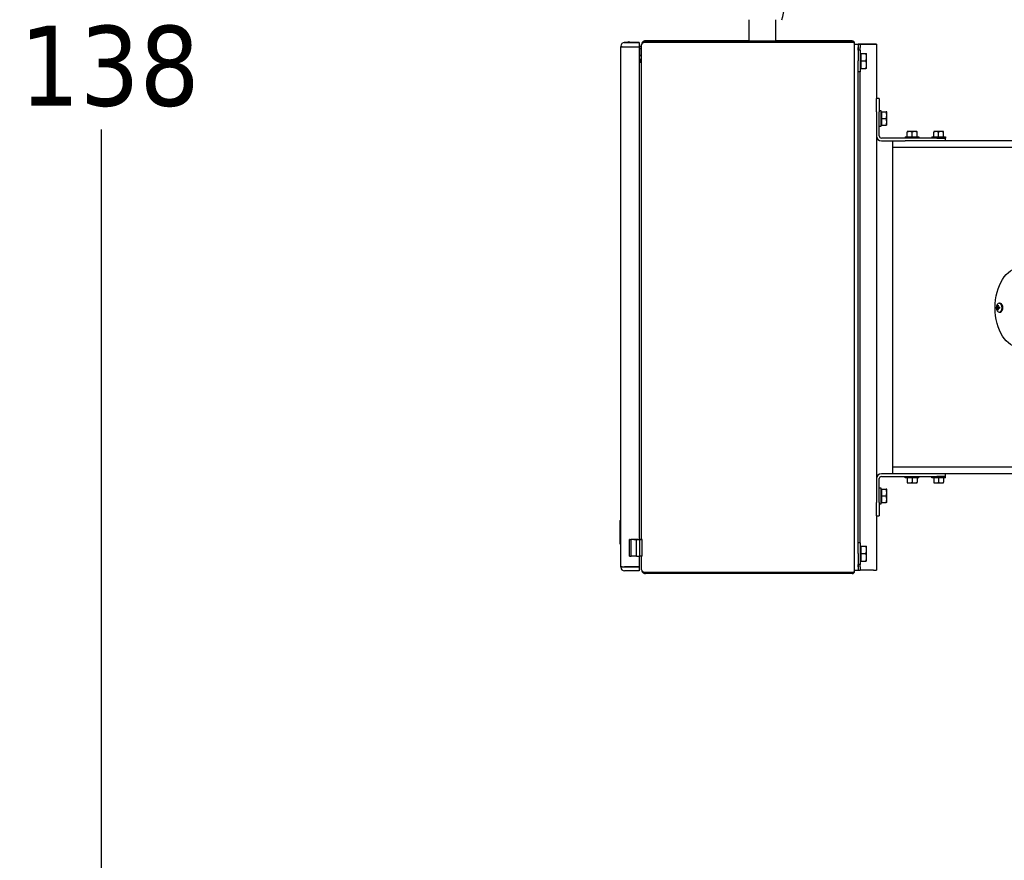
# Model space of a CAD drawing. Header units: inches. Extents: x 18 to 846, y -67 to 561.
# Tile 298 of 656: x 240 to 277, y 454 to 486. Entities that reach past the tile are written whole.
import ezdxf

# ---------------------------------------------------------------- set-up
doc = ezdxf.new("R2010")
doc.units = ezdxf.units.IN
doc.header["$LTSCALE"] = 24
doc.header["$MEASUREMENT"] = 0
doc.layers.add('Dimension (ANSI)', color=7, linetype='Continuous', lineweight=25)
doc.layers.add('Visible (ANSI)', color=7, linetype='Continuous', lineweight=30)
doc.styles.add('Note Text (ANSI)', font='tahoma.ttf')
doc.dimstyles.new('SB Fraction-16 (ANSI)', dxfattribs={"dimscale": 24, "dimtxt": 0.125, "dimasz": 0.098425, "dimexe": 0.125, "dimexo": 0.0625, "dimgap": 0.031496, "dimtad": 0, "dimtih": 1, "dimtoh": 1, "dimdec": 4, "dimrnd": 1e-08, "dimzin": 0, "dimdsep": 46, "dimlunit": 5, "dimtxsty": 'Note Text (ANSI)', "dimcen": 0.09, "dimdle": 0.393701, "dimclrd": 256, "dimclre": 256, "dimclrt": 256, "dimadec": 0, "dimazin": 3, "dimtfac": 0.96, "dimtofl": 0, "dimtmove": 0, "dimatfit": 3, "dimfxl": 1, "dimfrac": 2, "dimtolj": 1, "dimtzin": 12, "dimlwd": -1, "dimlwe": -1, "dimarcsym": 0})

# ---------------------------------------------------------------- blocks, each defined once
blk = doc.blocks.new('*D18')
at = {"layer": 'Defpoints', "color": 0, "transparency": 16777216}
for p in [(331.678, 544.007), (242.86, 406.007), (331.678, 406.007)]:
    blk.add_point(p, dxfattribs=at)
at = {"layer": 'Dimension (ANSI)', "transparency": 16777216}
for p, q in [((330.178, 544.007), (239.86, 544.007)), ((242.86, 541.645), (242.86, 486.331)), ((242.86, 408.369), (242.86, 481.682)), ((330.178, 406.007), (239.86, 406.007))]:
    blk.add_line(p, q, dxfattribs=at)
for points in [[(242.466, 541.645), (243.253, 541.645), (242.86, 544.007)], [(242.466, 408.369), (243.253, 408.369), (242.86, 406.007)]]:
    blk.add_solid(points, dxfattribs=at)
at = {"layer": 'Dimension (ANSI)', "transparency": 16777216, "insert": (239.783, 485.575), "char_height": 3, "attachment_point": 1, "style": 'Note Text (ANSI)'}
blk.add_mtext('\\A1;138', dxfattribs=at)

msp = doc.modelspace()

# ---------------------------------------------------------------- linework, layer by layer
at = {"layer": 'Visible (ANSI)'}
for p, q in [((267.16952, 485.80396), (267.16952, 485.00714)), ((268.16952, 485.80396), (268.16952, 485.00714)), ((262.35652, 484.80954), (262.35652, 484.81331)), ((262.35652, 484.80954), (262.35652, 484.78753)), ((262.35652, 484.78753), (262.35652, 484.78743)), ((262.41152, 484.78743), (262.35652, 484.78743)), ((262.35652, 465.26463), (262.35652, 484.78743)), ((262.41152, 484.78751), (262.41152, 484.78743)), ((262.44101, 484.78742), (262.44099, 484.7875)), ((262.48352, 484.94735), (262.48352, 484.94758)), ((262.48352, 484.94479), (262.48352, 484.94503)), ((262.49152, 484.94831), (262.57512, 484.94831)), ((262.49152, 484.94454), (263.04652, 484.94454)), ((262.49152, 484.7875), (263.04652, 484.7875)), ((262.49152, 484.78741), (263.04652, 484.78741)), ((262.49152, 484.7874), (263.04652, 484.7874)), ((262.51356, 484.94783), (262.57422, 484.94783)), ((262.57865, 484.94758), (262.51356, 484.94758)), ((262.51356, 484.94527), (262.57422, 484.94527)), ((262.65552, 484.94502), (262.51356, 484.94502)), ((262.55978, 484.78741), (262.55977, 484.78743)), ((262.61052, 484.94484), (262.65552, 484.94484)), ((262.88652, 484.94482), (262.61052, 484.94482)), ((262.88652, 484.94737), (262.73279, 484.94737)), ((262.73592, 484.94831), (263.04652, 484.94831)), ((262.73644, 484.94803), (262.88652, 484.94803)), ((262.73644, 484.94548), (262.88652, 484.94548)), ((262.88652, 484.94803), (262.88652, 484.94828)), ((262.88652, 484.94803), (262.88652, 484.94737)), ((262.88652, 484.94548), (262.88652, 484.94737)), ((262.88652, 484.94548), (262.88652, 484.94482)), ((262.88652, 484.94457), (262.88652, 484.94482)), ((262.91152, 484.94829), (263.04652, 484.94831)), ((263.04652, 484.94454), (262.91152, 484.94456)), ((263.04652, 484.94831), (263.04652, 484.94831)), ((263.04652, 484.94831), (263.04652, 484.94454)), ((263.04652, 484.94454), (263.04652, 484.94454)), ((263.04652, 484.94454), (263.04652, 484.7875)), ((263.04652, 484.78741), (263.04652, 484.7875)), ((263.04652, 484.7874), (263.04652, 484.78741)), ((263.04652, 484.7874), (263.04652, 466.2825)), ((263.06252, 484.80795), (263.13752, 484.80795)), ((263.06252, 484.80795), (263.06252, 484.80746)), ((263.06252, 484.80746), (263.13752, 484.80746)), ((263.06252, 484.80746), (263.06252, 484.80539)), ((263.06252, 484.80539), (263.13752, 484.80539)), ((263.06252, 484.80539), (263.06252, 484.8049)), ((263.06252, 484.8049), (263.13752, 484.8049)), ((263.06252, 484.8049), (263.06252, 484.7569)), ((263.06252, 484.7569), (263.06252, 484.71689)), ((263.13752, 484.86551), (263.13752, 484.86934)), ((263.13752, 484.86551), (263.13752, 484.85844)), ((263.13752, 484.86551), (263.13791, 484.86551)), ((263.13752, 466.28251), (263.13752, 484.85844)), ((267.16952, 485.01036), (263.27852, 485.01036)), ((263.27852, 485.00649), (271.04052, 485.00649)), ((263.27852, 484.96049), (271.04052, 484.96049)), ((263.27852, 484.9573), (267.41952, 484.9573)), ((263.27852, 484.95729), (267.41952, 484.95729)), ((263.27852, 484.95341), (263.27852, 484.95342)), ((271.04052, 484.95342), (263.27852, 484.95342)), ((271.04052, 484.95341), (263.27852, 484.95341)), ((267.41952, 484.96049), (267.41952, 484.95342)), ((267.91952, 484.96049), (267.91952, 484.95342)), ((267.91952, 484.9573), (271.04052, 484.9573)), ((267.91952, 484.95729), (271.04052, 484.95729)), ((271.04052, 485.01036), (268.16952, 485.01036)), ((271.04052, 484.95341), (271.04052, 484.95342)), ((271.13752, 484.9095), (271.13752, 484.91335)), ((271.13752, 465.1035), (271.13752, 484.9095)), ((271.13752, 484.88519), (271.27202, 484.88519)), ((271.27202, 484.88166), (271.27202, 484.88519)), ((271.27202, 484.88225), (271.27202, 484.88235)), ((271.27202, 484.88235), (271.34672, 484.88235)), ((271.27202, 484.88166), (271.27202, 484.25651)), ((271.27223, 484.88189), (271.27223, 484.88198)), ((271.27223, 484.88189), (271.27223, 484.75686)), ((271.27223, 484.66316), (271.27223, 484.75686)), ((271.34672, 484.88225), (271.34672, 484.88235)), ((271.34693, 484.88189), (271.34693, 484.88198)), ((271.34693, 484.88189), (271.34693, 484.75686)), ((271.34693, 484.66316), (271.34693, 484.75686)), ((271.84283, 484.88224), (271.38572, 484.88224)), ((271.84283, 484.88222), (271.38572, 484.88222)), ((271.38593, 484.88201), (271.84283, 484.88201)), ((271.38593, 484.88199), (271.84283, 484.88199)), ((271.88183, 484.88202), (271.88183, 484.88221)), ((271.95653, 484.88202), (271.95653, 484.88221)), ((271.95653, 484.88202), (271.95653, 482.84244)), ((263.04652, 484.45777), (263.04752, 484.45777)), ((263.04652, 484.45522), (263.04752, 484.45522)), ((263.04752, 484.3799), (263.04652, 484.3799)), ((263.06252, 484.71689), (263.13752, 484.71689)), ((263.06252, 484.71689), (263.06252, 484.46689)), ((263.06252, 484.46689), (263.13752, 484.46689)), ((263.06252, 484.46689), (263.06252, 484.4269)), ((263.06252, 484.4269), (263.06252, 484.3949)), ((271.35202, 484.66316), (271.27202, 484.66316)), ((271.35202, 483.85016), (271.35202, 484.66316)), ((271.37702, 484.50979), (271.35202, 484.50979)), ((271.37702, 484.53791), (271.56128, 484.53791)), ((271.37702, 484.25666), (271.37702, 484.53791)), ((271.5864, 484.39729), (271.5864, 484.53791)), ((271.5864, 484.11604), (271.5864, 484.39729)), ((263.04752, 484.3049), (263.04652, 484.3049)), ((263.04652, 484.26918), (263.09252, 484.26918)), ((263.09252, 484.26567), (263.04652, 484.26567)), ((263.09252, 484.21967), (263.04652, 484.21967)), ((263.09252, 484.21612), (263.04652, 484.21612)), ((263.09252, 484.21611), (263.04652, 484.21611)), ((263.04652, 484.2126), (263.09252, 484.2126)), ((263.04652, 484.21259), (263.09252, 484.21259)), ((263.09252, 484.21259), (263.09252, 484.2126)), ((271.27202, 465.75651), (271.27202, 484.25651)), ((271.37702, 484.00354), (271.35202, 484.00354)), ((271.37702, 484.25666), (271.56128, 484.25666)), ((271.37702, 483.97541), (271.37702, 484.25666)), ((271.5864, 483.97541), (271.5864, 484.11604)), ((271.35202, 483.85016), (271.27202, 483.85016)), ((271.27223, 466.16316), (271.27223, 483.85016)), ((271.34693, 466.16316), (271.34693, 483.85016)), ((271.37702, 483.97541), (271.56128, 483.97541)), ((271.95653, 482.34244), (271.95653, 482.84244)), ((272.06113, 482.84244), (271.95653, 482.84244)), ((272.06113, 482.84244), (272.06113, 482.34244)), ((271.95653, 482.34244), (271.95653, 481.44043)), ((272.13913, 482.38392), (272.06113, 482.38392)), ((272.06113, 481.44043), (272.06113, 482.34244)), ((272.13913, 481.80134), (272.13913, 482.38392)), ((272.16413, 482.31742), (272.13913, 482.31742)), ((272.16413, 482.34246), (272.31993, 482.34246)), ((272.16413, 482.34239), (272.16413, 482.34246)), ((272.16413, 482.34239), (272.31993, 482.34239)), ((272.16413, 482.09235), (272.16413, 482.34239)), ((272.34226, 482.21737), (272.34226, 482.34242)), ((272.34226, 481.96737), (272.34226, 482.21737)), ((272.06113, 481.80134), (272.13913, 481.80134)), ((272.16413, 481.86742), (272.13913, 481.86742)), ((272.16413, 481.84239), (272.16413, 482.09235)), ((272.16413, 482.09235), (272.31993, 482.09235)), ((272.16413, 481.84239), (272.31993, 481.84239)), ((272.34226, 481.84242), (272.34226, 481.96737)), ((271.95653, 481.44043), (271.95653, 468.57323)), ((273.03194, 481.41143), (273.55194, 481.41143)), ((273.03194, 481.41143), (273.03194, 481.36143)), ((273.10444, 481.59877), (273.10444, 481.57833)), ((273.10444, 481.41143), (273.10444, 481.57833)), ((273.19819, 481.60143), (273.10823, 481.60143)), ((273.38569, 481.60143), (273.19819, 481.60143)), ((273.29194, 481.41143), (273.29194, 481.57833)), ((273.47565, 481.60143), (273.38569, 481.60143)), ((273.47944, 481.57833), (273.47944, 481.59877)), ((273.47944, 481.41143), (273.47944, 481.57833)), ((273.55194, 481.41143), (273.55194, 481.36143)), ((274.03194, 481.41143), (274.55194, 481.41143)), ((274.03194, 481.41143), (274.03194, 481.36143)), ((274.10444, 481.59877), (274.10444, 481.57833)), ((274.10444, 481.41143), (274.10444, 481.57833)), ((274.19819, 481.60143), (274.10823, 481.60143)), ((274.38569, 481.60143), (274.19819, 481.60143)), ((274.29194, 481.41143), (274.29194, 481.57833)), ((274.47565, 481.60143), (274.38569, 481.60143)), ((274.47944, 481.57833), (274.47944, 481.59877)), ((274.47944, 481.41143), (274.47944, 481.57833)), ((274.55194, 481.41143), (274.55194, 481.36143)), ((274.22052, 481.36143), (272.14013, 481.36143)), ((272.14013, 481.25683), (273.03052, 481.25683)), ((272.55543, 481.25683), (272.55543, 481.00683)), ((292.70699, 481.25683), (273.03052, 481.25683)), ((274.22052, 481.36143), (274.55194, 481.36143)), ((274.54194, 481.36143), (274.54194, 481.25683)), ((292.70699, 481.00683), (272.55543, 481.00683)), ((272.55543, 481.00683), (272.55543, 469.00683)), ((292.70699, 481.00683), (272.55543, 481.00683)), ((276.56506, 475.16008), (276.59294, 475.16008)), ((276.47857, 475.00283), (276.55079, 474.9946)), ((276.47857, 474.97733), (276.55079, 474.98556)), ((276.48935, 475.02127), (276.52288, 475.01745)), ((276.48935, 474.95889), (276.52288, 474.96271)), ((276.52252, 475.02129), (276.52808, 475.02065)), ((276.52252, 474.95887), (276.52808, 474.95951)), ((276.53501, 475.00287), (276.57564, 474.99824)), ((276.53501, 474.9773), (276.57564, 474.98192)), ((276.56506, 474.82008), (276.59294, 474.82008)), ((292.69931, 469.00683), (272.55542, 469.00683)), ((272.55542, 469.00683), (272.55542, 468.75683)), ((271.95653, 468.57323), (271.95653, 467.67123)), ((272.06113, 467.67123), (272.06113, 468.57323)), ((273.0304, 468.75683), (272.14013, 468.75683)), ((272.14013, 468.65223), (274.22052, 468.65223)), ((292.69931, 468.75683), (273.0304, 468.75683)), ((273.03194, 468.60223), (273.03194, 468.65223)), ((273.55194, 468.60223), (273.03194, 468.60223)), ((273.10444, 468.60223), (273.10444, 468.43534)), ((273.29194, 468.60223), (273.29194, 468.43534)), ((273.47944, 468.60223), (273.47944, 468.43534)), ((273.55194, 468.60223), (273.55194, 468.65223)), ((274.03194, 468.60223), (274.03194, 468.65223)), ((274.55194, 468.60223), (274.03194, 468.60223)), ((274.10444, 468.60223), (274.10444, 468.43534)), ((274.55194, 468.65223), (274.22052, 468.65223)), ((274.29194, 468.60223), (274.29194, 468.43534)), ((274.47944, 468.60223), (274.47944, 468.43534)), ((274.54194, 468.75683), (274.54194, 468.65223)), ((274.55194, 468.60223), (274.55194, 468.65223)), ((272.13913, 468.21292), (272.06113, 468.21292)), ((272.13913, 467.63034), (272.13913, 468.21292)), ((272.16413, 468.14642), (272.13913, 468.14642)), ((272.16413, 468.17146), (272.31993, 468.17146)), ((272.16413, 468.17139), (272.16413, 468.17146)), ((272.16413, 468.17139), (272.31993, 468.17139)), ((272.16413, 467.92135), (272.16413, 468.17139)), ((272.34226, 468.04637), (272.34226, 468.17142)), ((273.10444, 468.43534), (273.10444, 468.4149)), ((273.10823, 468.41223), (273.19819, 468.41223)), ((273.19819, 468.41223), (273.38569, 468.41223)), ((273.38569, 468.41223), (273.47565, 468.41223)), ((273.47944, 468.4149), (273.47944, 468.43534)), ((274.10444, 468.43534), (274.10444, 468.4149)), ((274.10823, 468.41223), (274.19819, 468.41223)), ((274.19819, 468.41223), (274.38569, 468.41223)), ((274.38569, 468.41223), (274.47565, 468.41223)), ((274.47944, 468.4149), (274.47944, 468.43534)), ((272.16413, 467.67139), (272.16413, 467.92135)), ((272.16413, 467.92135), (272.31993, 467.92135)), ((272.34226, 467.79637), (272.34226, 468.04637)), ((272.34226, 467.67142), (272.34226, 467.79637)), ((271.95653, 467.17123), (271.95653, 467.67123)), ((272.06113, 467.67123), (272.06113, 467.17123)), ((272.06113, 467.63034), (272.13913, 467.63034)), ((272.16413, 467.69642), (272.13913, 467.69642)), ((272.16413, 467.67139), (272.31993, 467.67139)), ((262.32252, 466.99193), (262.32752, 466.99693)), ((262.32252, 466.99193), (262.32252, 466.12693)), ((262.32752, 466.12193), (262.32752, 466.99693)), ((262.32752, 466.99693), (262.35652, 466.99693)), ((271.95653, 467.17123), (271.95653, 465.13202)), ((271.95653, 467.17123), (272.06113, 467.17123)), ((262.68253, 465.66249), (262.68253, 466.28249)), ((262.94407, 466.28248), (262.74984, 466.28248)), ((262.74984, 465.66248), (262.74984, 466.28248)), ((262.83912, 466.2825), (262.94756, 466.2825)), ((262.94407, 465.66248), (262.94407, 466.28248)), ((263.04801, 466.2825), (263.04652, 466.28251)), ((263.05516, 466.28254), (263.13752, 466.28254)), ((263.16418, 466.28248), (263.06519, 466.28248)), ((263.06519, 465.66248), (263.06519, 466.28248)), ((263.16206, 466.28249), (263.16418, 466.28248)), ((263.16418, 465.66248), (263.16418, 466.28248)), ((262.32252, 466.12693), (262.32752, 466.12193)), ((262.32752, 466.12193), (262.35652, 466.12193)), ((271.35202, 466.16316), (271.27202, 466.16316)), ((271.35202, 465.35016), (271.35202, 466.16316)), ((271.37702, 466.00979), (271.35202, 466.00979)), ((271.37702, 466.03791), (271.56128, 466.03791)), ((271.37702, 465.75666), (271.37702, 466.03791)), ((271.5864, 465.89729), (271.5864, 466.03791)), ((271.5864, 465.61604), (271.5864, 465.89729)), ((262.94407, 465.66248), (262.74984, 465.66248)), ((263.04652, 465.66248), (263.04652, 465.2646)), ((263.16418, 465.66248), (263.06519, 465.66248)), ((263.13752, 465.15458), (263.13752, 465.66248)), ((271.27202, 465.75651), (271.27202, 465.13166)), ((271.37702, 465.75666), (271.56128, 465.75666)), ((271.37702, 465.47541), (271.37702, 465.75666)), ((271.5864, 465.47541), (271.5864, 465.61604)), ((262.35652, 465.26463), (262.35652, 465.26453)), ((262.35652, 465.26453), (262.35652, 465.24254)), ((262.41152, 465.26453), (262.35652, 465.26453)), ((262.41152, 465.26461), (262.41152, 465.26453)), ((263.04652, 465.2646), (262.49152, 465.2646)), ((262.49152, 465.26451), (263.04652, 465.26451)), ((262.49152, 465.2645), (263.04652, 465.2645)), ((263.04652, 465.2646), (263.04652, 465.26451)), ((263.04652, 465.26451), (263.04652, 465.2645)), ((263.04652, 465.2645), (263.04652, 465.10754)), ((263.13752, 465.15458), (263.13752, 465.14751)), ((263.13752, 465.14751), (263.13791, 465.14751)), ((271.35202, 465.35016), (271.27202, 465.35016)), ((271.27223, 465.25686), (271.27223, 465.35016)), ((271.27223, 465.25686), (271.27223, 465.13189)), ((271.34693, 465.25686), (271.34693, 465.35016)), ((271.34693, 465.25686), (271.34693, 465.13189)), ((271.37702, 465.50354), (271.35202, 465.50354)), ((271.37702, 465.47541), (271.56128, 465.47541)), ((263.04652, 465.10754), (262.49152, 465.10754)), ((263.27852, 465.05955), (271.04052, 465.05955)), ((263.27852, 465.05636), (271.04052, 465.05636)), ((271.04052, 465.05249), (263.27852, 465.05249)), ((271.04052, 465.00649), (263.27852, 465.00649)), ((271.13752, 465.13166), (271.27202, 465.13166)), ((271.27223, 465.13189), (271.34693, 465.13189)), ((271.84283, 465.13199), (271.38593, 465.13199))]:
    msp.add_line(p, q, dxfattribs=at)
for centre, radius, start, end in [((265.98549, 486.59442), 2.5443, 341.899954, 27.239151), ((262.49152, 484.81331), 0.135, 90, 180), ((262.49152, 484.80954), 0.135, 90, 180), ((262.65552, 484.79403), 0.1715, 182.180853, 182.209799), ((262.65552, 484.79384), 0.151, 182.407783, 182.440677), ((262.65552, 484.79384), 0.096, 183.788889, 183.840696), ((262.65552, 484.79402), 0.096, 183.895914, 183.947727), ((262.65552, 484.79427), 0.096, 184.045917, 184.09774), ((262.65552, 484.79445), 0.096, 184.152975, 184.204805), ((262.65552, 484.79441), 0.096, 184.131125, 184.175026), ((262.65552, 484.79439), 0.096, 184.116559, 184.168387), ((262.65552, 484.79444), 0.095, 184.190144, 184.242522), ((262.65552, 484.79682), 0.1715, 61.382962, 118.474934), ((262.65552, 484.79427), 0.1715, 61.382962, 118.474934), ((262.65552, 484.79658), 0.1715, 61.553223, 118.303888), ((262.65552, 484.79403), 0.1715, 61.553223, 118.303888), ((262.65552, 484.79444), 0.075, 185.310386, 185.376841), ((262.65552, 484.79448), 0.075, 185.344005, 185.410463), ((262.65552, 484.79402), 0.151, 87.026791, 90), ((262.65552, 484.79384), 0.151, 88.97118, 90), ((262.65552, 484.79701), 0.096, 354.263902, 354.315852), ((262.65552, 484.79683), 0.096, 354.371213, 354.423154), ((262.65552, 484.79658), 0.096, 354.521562, 354.57349), ((262.65552, 484.7964), 0.096, 354.628827, 354.680745), ((262.65552, 484.79445), 0.096, 355.795195, 355.847025), ((262.65552, 484.79427), 0.096, 355.90226, 355.954083), ((262.65552, 484.79402), 0.096, 356.052273, 356.104086), ((262.65552, 484.79384), 0.096, 356.159304, 356.211111), ((262.65552, 484.79384), 0.151, 357.559323, 357.592217), ((262.65552, 484.79403), 0.1715, 357.790174, 357.819131), ((263.04752, 484.47277), 0.015, 270, 0), ((263.04752, 484.47022), 0.015, 270, 0), ((263.04752, 484.3949), 0.015, 270, 0), ((263.04752, 484.3949), 0.09, 270, 0), ((272.14013, 481.44043), 0.1836, 180, 270), ((272.14013, 481.44043), 0.079, 180, 270), ((273.29194, 481.33627), 0.32259, 124.715004, 125.537678), ((273.29194, 481.33627), 0.32259, 54.462322, 55.284996), ((274.29194, 481.33627), 0.32259, 124.715004, 125.537678), ((274.29194, 481.33627), 0.32259, 54.462322, 55.284996), ((276.67377, 474.99008), 0.221, 146.104293, 213.895707), ((272.14013, 468.57323), 0.1836, 90, 180), ((272.14013, 468.57323), 0.079, 90, 180), ((273.29194, 468.6774), 0.32259, 234.462322, 235.284996), ((273.29194, 468.6774), 0.32259, 304.715004, 305.537678), ((274.29194, 468.6774), 0.32259, 234.462322, 235.284996), ((274.29194, 468.6774), 0.32259, 304.715004, 305.537678), ((262.49152, 465.24254), 0.135, 180, 270)]:
    msp.add_arc(centre, radius, start, end, dxfattribs=at)
for centre, major_axis, ratio, start_param, end_param in [((262.49152, 484.78753), (-0.135, 0), 0.00024343, 0, 1.57079633), ((262.49152, 484.78743), (-0.135, 0), 0.00024343, 0, 1.57079633), ((262.49152, 484.78743), (-0.08, 0), 0.00024343, 0, 1.57079633), ((262.51356, 484.94782), (-0.03005, 0), 0.000243, 4.71238898, 5.53560095), ((262.51356, 484.94758), (-0.03005, 0), 0.000243, 0.74758435, 1.57079633), ((262.51356, 484.94527), (-0.03005, 0), 0.000243, 4.71238898, 5.53560096), ((262.51356, 484.94503), (-0.03005, 0), 0.000243, 0.74758435, 1.57079633), ((262.61052, 484.94802), (-0.05, 0), 0.00024343, 5.51420727, 7.05125398), ((262.61052, 484.94546), (-0.05, 0), 0.00024343, 5.51420727, 7.05125398), ((262.61052, 484.94739), (-0.05, 0), 0.00024343, 5.41286568, 7.15253991), ((262.61052, 484.94483), (-0.05, 0), 0.00024343, 4.71238898, 7.85398163), ((262.93652, 484.94828), (-0.05, 0), 0.00024343, 5.23598775, 6.28318531), ((262.93652, 484.94457), (-0.05, 0), 0.00024343, 0, 1.04719755), ((263.27852, 484.86934), (0, -0.14102), 0.99983605, 3.14159265, 4.71238898), ((263.27852, 484.86551), (0.141, 0), 0.99983596, 1.57079633, 3.14159265), ((263.27852, 484.85844), (-0.141, 0), 0.67351542, 4.71238898, 6.28318531), ((263.27852, 484.86551), (0.095, 0), 0.99975654, 1.57079633, 2.09114745), ((263.27852, 484.86227), (0, -0.09502), 0.99975666, 3.14159265, 3.52749746), ((263.27852, 484.86227), (0.141, 0), 0.67400227, 1.57079633, 1.80400326), ((267.66952, 485.00714), (-0.5, 0), 0.00024343, 0.00000038, 3.14159303), ((271.04052, 484.91335), (0, -0.09701), 0.9998898, 1.57079633, 3.14159265), ((271.04052, 484.9095), (-0.097, 0), 0.99988973, 3.14159265, 4.71238898), ((271.04052, 484.9095), (-0.051, 0), 0.99979029, 4.1055448, 4.71238898), ((271.04052, 484.91335), (-0.097, 0), 0.453119, 4.50315201, 4.71238898), ((271.04052, 484.91335), (-0.051, 0), 0.86159501, 4.21734166, 4.71238898), ((271.04052, 484.9095), (0.097, 0), 0.45263215, 0, 1.57079633), ((271.38572, 484.88225), (-0.1137, 0), 0.00024343, 0.00000145, 1.57079633), ((271.38593, 484.88198), (-0.1137, 0), 0.00024343, 4.71238898, 6.28318531), ((271.38572, 484.88225), (-0.039, 0), 0.00024343, 0, 1.57079633), ((271.38593, 484.88198), (-0.039, 0), 0.00024343, 4.71238898, 6.28318531), ((271.84283, 484.88221), (0.1137, 0), 0.00024343, 0, 1.57079633), ((271.84283, 484.88221), (0.039, 0), 0.00024343, 0, 1.57079633), ((271.84283, 484.88202), (0.039, 0), 0.00024343, 4.71238898, 6.28318531), ((271.84283, 484.88202), (0.1137, 0), 0.00024343, 4.71238898, 6.28318531), ((263.09252, 484.3142), (0, -0.04502), 0.99950801, 0, 1.57079633), ((263.09252, 484.31065), (-0.045, 0), 0.99950771, 1.57079633, 3.14159265), ((263.09252, 484.30358), (0, -0.09099), 0.49456504, 0, 1.57079633), ((263.09252, 484.31065), (-0.091, 0), 0.99975654, 1.57079633, 1.78987719), ((263.09252, 484.30713), (0, -0.09101), 0.49444599, 0, 0.3216954), ((263.09252, 484.30713), (0, -0.09102), 0.99975666, 0, 0.15644594), ((273.19819, 481.33627), (0, 0.26517), 0.8660254, 0, 0.42053434), ((273.19819, 481.33627), (0, 0.26517), 0.8660254, 5.86265097, 6.28318531), ((273.38569, 481.33627), (0, 0.26517), 0.8660254, 0, 0.42053434), ((273.38569, 481.33627), (0, 0.26517), 0.8660254, 5.86265097, 6.28318531), ((274.19819, 481.33627), (0, 0.26517), 0.8660254, 0, 0.42053434), ((274.19819, 481.33627), (0, 0.26517), 0.8660254, 5.86265097, 6.28318531), ((274.38569, 481.33627), (0, 0.26517), 0.8660254, 0, 0.42053434), ((274.38569, 481.33627), (0, 0.26517), 0.8660254, 5.86265097, 6.28318531), ((276.56506, 474.99008), (0, 0.17), 0.6382918, 2.38181299, 7.04296497), ((276.59294, 474.99008), (0, 0.17), 0.6382918, 3.14159265, 6.28318531), ((276.67166, 474.97726), (-0.21771, 0.03569), 0.0582376, 0.25974331, 0.48495563), ((276.67166, 475.0029), (-0.21771, -0.03569), 0.0582376, 5.79822967, 6.02344199), ((276.59671, 474.92162), (0.1296, -0.14589), 0.1125532, 3.81160209, 3.86400804), ((276.67753, 475.04826), (-0.19473, 0.01262), 0.82715532, 0.21064521, 0.26305116), ((276.67753, 474.93191), (-0.19473, -0.01262), 0.82715532, 6.02013414, 6.0725401), ((276.59671, 475.05854), (-0.1296, -0.14589), 0.1125532, 5.56076992, 5.61317588), ((276.46634, 475.01737), (-0.02189, -0.00689), 0.43578203, 2.6169755, 2.90720155), ((276.46634, 474.96279), (0.02189, -0.00689), 0.43578203, 0.2343911, 0.52461719), ((276.68108, 474.99201), (0.05618, -0.21334), 0.81399498, 4.07051828, 4.2957306), ((276.68108, 474.98816), (-0.05618, -0.21334), 0.81399498, 5.12904736, 5.35425968), ((276.66471, 474.99201), (0.04587, 0.2158), 0.70273339, 1.28835825, 1.51357057), ((276.66471, 474.98816), (-0.04587, 0.2158), 0.70273339, 1.62802208, 1.8532344), ((276.67097, 474.92162), (0.19498, -0.00796), 0.750845, 2.3947885, 2.44719445), ((276.51125, 475.03317), (-0.02121, 0.00809), 0.40419729, 2.41685909, 2.69847912), ((276.67097, 475.05854), (-0.19498, -0.00796), 0.750845, 0.6943982, 0.74680416), ((276.51125, 474.94699), (0.02121, 0.00809), 0.40419729, 0.44311353, 0.7247336), ((276.59014, 475.04826), (-0.11144, -0.16019), 0.18886353, 4.97551307, 5.02791903), ((276.59014, 474.93191), (0.11144, -0.16019), 0.18886353, 4.39685893, 4.44926489), ((276.67412, 474.97726), (-0.22053, -0.00612), 0.16949919, 5.15126076, 5.37647308), ((276.67412, 475.0029), (0.22053, -0.00612), 0.16949919, 4.04830488, 4.2735172), ((276.57978, 474.99008), (0, 0.04718), 0.6382918, 1.47245653, 1.66913612), ((273.19819, 468.6774), (0, -0.26517), 0.8660254, 5.86265097, 6.28318531), ((273.19819, 468.6774), (0, -0.26517), 0.8660254, 0, 0.42053434), ((273.38569, 468.6774), (0, -0.26517), 0.8660254, 5.86265097, 6.28318531), ((273.38569, 468.6774), (0, -0.26517), 0.8660254, 0, 0.42053434), ((274.19819, 468.6774), (0, -0.26517), 0.8660254, 5.86265097, 6.28318531), ((274.19819, 468.6774), (0, -0.26517), 0.8660254, 0, 0.42053434), ((274.38569, 468.6774), (0, -0.26517), 0.8660254, 5.86265097, 6.28318531), ((274.38569, 468.6774), (0, -0.26517), 0.8660254, 0, 0.42053434), ((262.72253, 466.28249), (-0.04, 0), 0.00024343, 6.25918642, 8.60564918), ((262.73429, 466.28249), (-0.05177, 0), 0.00024343, 5.13372792, 6.25918386), ((262.99961, 466.28251), (-0.13, 0), 0.00024343, 1.12930257, 2.09955819), ((262.93344, 466.28247), (0.11105, 0), 0.00024343, 1.0162513, 1.44333173), ((263.00805, 466.2825), (0.04, 0), 0.00024343, 4.29714536, 5.86825455), ((262.99961, 466.28251), (0.13, 0), 0.00024343, 1.12930181, 1.20165602), ((263.00805, 466.2825), (0.04, 0), 0.00024343, 6.00569587, 6.32681854), ((262.72253, 465.66249), (-0.04, 0), 0.00024343, 0.00000256, 2.32246387), ((262.99961, 465.66251), (-0.13, 0), 0.00024343, 1.12930257, 2.09955819), ((262.49152, 465.26463), (-0.135, 0), 0.00024343, 0, 1.57079633), ((262.49152, 465.26453), (-0.135, 0), 0.00024343, 0, 1.57079633), ((262.49152, 465.26453), (-0.08, 0), 0.00024343, 0, 1.57079633), ((263.27852, 465.15458), (-0.141, 0), 0.67400227, 0, 1.57079633), ((263.27852, 465.14751), (0, -0.14102), 0.99983605, 4.71238898, 6.28318531), ((263.27852, 465.14751), (0, -0.09502), 0.99975666, 5.76385343, 6.28318531), ((263.27852, 465.15134), (-0.095, 0), 0.99975654, 1.22068826, 1.57079633), ((271.04052, 465.1035), (0, -0.09701), 0.9998898, 0, 1.57079633), ((271.04052, 465.1035), (0.097, 0), 0.453119, 4.71238898, 6.28318531), ((271.04052, 465.1035), (0, -0.05101), 0.9997904, 0, 0.60565453), ((271.04052, 465.10735), (0.051, 0), 0.99979029, 4.71238898, 5.11852549), ((271.38572, 465.13225), (-0.1137, 0), 0.00024343, 0, 0.06005113), ((271.38593, 465.13198), (-0.039, 0), 0.00024343, 4.71238898, 6.28318531), ((271.84283, 465.13202), (0.1137, 0), 0.00024343, 4.71238898, 6.28318531)]:
    msp.add_ellipse(centre, major_axis=major_axis, ratio=ratio, start_param=start_param, end_param=end_param, dxfattribs=at)
msp.add_ellipse((277.3663, 474.98743), major_axis=(0, 1.5), ratio=0.6382918, dxfattribs=at)
for points, knots in [([(262.48352, 484.94758), (262.48352, 484.94758), (262.48427, 484.94764), (262.48718, 484.94776), (262.48919, 484.94782), (262.49152, 484.94783)], [-0.4673049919, -0.4673049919, -0.4673049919, -0.4673049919, -0.4385919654, -0.4385919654, -0.4127448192, -0.4127448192, -0.4127448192, -0.4127448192]), ([(262.49152, 484.94758), (262.48919, 484.94758), (262.48718, 484.94752), (262.48427, 484.9474), (262.48352, 484.94735), (262.48352, 484.94735)], [-0.0545601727, -0.0545601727, -0.0545601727, -0.0545601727, -0.0287130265, -0.0287130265, 0, 0, 0, 0]), ([(262.48352, 484.94503), (262.48352, 484.94503), (262.48427, 484.94508), (262.48718, 484.94521), (262.48919, 484.94527), (262.49152, 484.94527)], [-0.4673049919, -0.4673049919, -0.4673049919, -0.4673049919, -0.4385919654, -0.4385919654, -0.4127448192, -0.4127448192, -0.4127448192, -0.4127448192]), ([(262.49152, 484.94502), (262.48919, 484.94502), (262.48718, 484.94496), (262.48427, 484.94484), (262.48352, 484.94479), (262.48352, 484.94479)], [-0.0545601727, -0.0545601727, -0.0545601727, -0.0545601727, -0.0287130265, -0.0287130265, 0, 0, 0, 0]), ([(263.13752, 484.39413), (263.13752, 484.39404), (263.13752, 484.39394), (263.13751, 484.3937), (263.13751, 484.39356), (263.13751, 484.39341)], [0.0002265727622, 0.0002265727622, 0.0002265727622, 0.0002265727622, 0.0002574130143, 0.0002574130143, 0.0002948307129, 0.0002948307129, 0.0002948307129, 0.0002948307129]), ([(276.48679, 475.01855), (276.48677, 475.01774), (276.48673, 475.01693), (276.48648, 475.01449), (276.48615, 475.01273), (276.4852, 475.00949), (276.48457, 475.008), (276.48323, 475.00564), (276.48242, 475.0046), (276.48073, 475.00321), (276.47985, 475.00285), (276.47874, 475.0028), (276.47841, 475.00284), (276.47809, 475.00293)], [-0.1901461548, -0.1901461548, -0.1901461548, -0.1901461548, -0.1840909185, -0.1840909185, -0.1714566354, -0.1714566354, -0.1588223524, -0.1588223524, -0.1460410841, -0.1460410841, -0.1332598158, -0.1332598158, -0.1280145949, -0.1280145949, -0.1280145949, -0.1280145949]), ([(276.47809, 474.97724), (276.47886, 474.97745), (276.47974, 474.97736), (276.48148, 474.97645), (276.48235, 474.97563), (276.48382, 474.97361), (276.48452, 474.97228), (276.48567, 474.96926), (276.48612, 474.96756), (276.48663, 474.96455), (276.48676, 474.96306), (276.48679, 474.96161)], [0, 0, 0, 0, 0.0130054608, 0.0130054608, 0.0260109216, 0.0260109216, 0.0386519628, 0.0386519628, 0.0512930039, 0.0512930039, 0.0619836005, 0.0619836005, 0.0619836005, 0.0619836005]), ([(276.49954, 475.03653), (276.49939, 475.03488), (276.49905, 475.03306), (276.49801, 475.0296), (276.4973, 475.02796), (276.49577, 475.02529), (276.49486, 475.02407), (276.49292, 475.02226), (276.4919, 475.02167), (276.49019, 475.02119), (276.48937, 475.02119), (276.48862, 475.02142)], [-0.210260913, -0.210260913, -0.210260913, -0.210260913, -0.1972554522, -0.1972554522, -0.1842499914, -0.1842499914, -0.1716089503, -0.1716089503, -0.1589679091, -0.1589679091, -0.1482809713, -0.1482809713, -0.1482809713, -0.1482809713]), ([(276.48862, 474.95874), (276.48904, 474.95887), (276.48947, 474.95893), (276.49081, 474.95889), (276.49182, 474.95855), (276.49381, 474.95718), (276.49478, 474.95617), (276.49644, 474.95383), (276.49724, 474.95234), (276.49851, 474.94909), (276.49899, 474.94734), (276.49938, 474.94502), (276.49947, 474.94433), (276.49954, 474.94363)], [-0.1901456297, -0.1901456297, -0.1901456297, -0.1901456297, -0.1840903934, -0.1840903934, -0.1714561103, -0.1714561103, -0.1588218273, -0.1588218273, -0.146040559, -0.146040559, -0.1332592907, -0.1332592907, -0.1280140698, -0.1280140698, -0.1280140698, -0.1280140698]), ([(276.51246, 475.07242), (276.51179, 475.0728), (276.51109, 475.07334), (276.50989, 475.07461), (276.50924, 475.07559), (276.50843, 475.07743), (276.50812, 475.07861), (276.50793, 475.08061), (276.50801, 475.08179), (276.50827, 475.08285), (276.50831, 475.08298), (276.50834, 475.0831)], [0.0709805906, 0.0709805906, 0.0709805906, 0.0709805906, 0.0772959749, 0.0772959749, 0.0850011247, 0.0850011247, 0.0927131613, 0.0927131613, 0.1004299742, 0.1004299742, 0.1014788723, 0.1014788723, 0.1014788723, 0.1014788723]), ([(276.50834, 474.89706), (276.50831, 474.89719), (276.50827, 474.89731), (276.50801, 474.89837), (276.50793, 474.89955), (276.50812, 474.90156), (276.50843, 474.90273), (276.50924, 474.90457), (276.50989, 474.90556), (276.51109, 474.90682), (276.51179, 474.90736), (276.51246, 474.90774)], [0.0221920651, 0.0221920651, 0.0221920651, 0.0221920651, 0.0232409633, 0.0232409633, 0.0309577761, 0.0309577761, 0.0386698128, 0.0386698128, 0.0463749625, 0.0463749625, 0.0526903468, 0.0526903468, 0.0526903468, 0.0526903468]), ([(276.52497, 475.02142), (276.52435, 475.02129), (276.52375, 475.02123), (276.52197, 475.02127), (276.52074, 475.02162), (276.51858, 475.02298), (276.51766, 475.02399), (276.5163, 475.02633), (276.51578, 475.02782), (276.51527, 475.03107), (276.51529, 475.03283), (276.51562, 475.03514), (276.51576, 475.03583), (276.51593, 475.03653)], [-0.1901456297, -0.1901456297, -0.1901456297, -0.1901456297, -0.1840903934, -0.1840903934, -0.1714561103, -0.1714561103, -0.1588218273, -0.1588218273, -0.146040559, -0.146040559, -0.1332592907, -0.1332592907, -0.1280140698, -0.1280140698, -0.1280140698, -0.1280140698]), ([(276.51593, 474.94363), (276.51551, 474.94528), (276.51529, 474.9471), (276.51541, 474.95056), (276.51575, 474.9522), (276.5168, 474.95487), (276.51758, 474.95609), (276.5195, 474.9579), (276.52065, 474.9585), (276.52278, 474.95897), (276.52387, 474.95897), (276.52497, 474.95874)], [-0.2102606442, -0.2102606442, -0.2102606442, -0.2102606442, -0.1972551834, -0.1972551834, -0.1842497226, -0.1842497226, -0.1716086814, -0.1716086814, -0.1589676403, -0.1589676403, -0.1482807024, -0.1482807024, -0.1482807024, -0.1482807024]), ([(276.5268, 474.96161), (276.52662, 474.96242), (276.5265, 474.96323), (276.5263, 474.96567), (276.52641, 474.96743), (276.52719, 474.97067), (276.52786, 474.97216), (276.52951, 474.97453), (276.5306, 474.97556), (276.53305, 474.97695), (276.53442, 474.97731), (276.53627, 474.97736), (276.53682, 474.97732), (276.53738, 474.97724)], [-0.1901456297, -0.1901456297, -0.1901456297, -0.1901456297, -0.1840903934, -0.1840903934, -0.1714561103, -0.1714561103, -0.1588218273, -0.1588218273, -0.146040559, -0.146040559, -0.1332592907, -0.1332592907, -0.1280140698, -0.1280140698, -0.1280140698, -0.1280140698]), ([(276.53738, 475.00293), (276.53604, 475.00271), (276.5346, 475.0028), (276.53193, 475.00371), (276.5307, 475.00453), (276.52876, 475.00656), (276.52791, 475.00788), (276.52675, 475.0109), (276.52644, 475.0126), (276.52634, 475.01561), (276.52648, 475.0171), (276.5268, 475.01855)], [-0.2102606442, -0.2102606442, -0.2102606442, -0.2102606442, -0.1972551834, -0.1972551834, -0.1842497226, -0.1842497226, -0.1716086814, -0.1716086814, -0.1589676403, -0.1589676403, -0.1482807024, -0.1482807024, -0.1482807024, -0.1482807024]), ([(276.56717, 474.9992), (276.56614, 474.99831), (276.56501, 474.99756), (276.56207, 474.99599), (276.55995, 474.99525), (276.55558, 474.99443), (276.55333, 474.99436), (276.55127, 474.99455), (276.55111, 474.99457), (276.55095, 474.99458), (276.55079, 474.9946)], [-0.0444963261, -0.0444963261, -0.0444963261, -0.0444963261, -0.0339696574, -0.0339696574, -0.0169848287, -0.0169848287, 0, 0, 0, 0.0013276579, 0.0013276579, 0.0013276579, 0.0013276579]), ([(276.55079, 474.98556), (276.55095, 474.98558), (276.55111, 474.98559), (276.55333, 474.9858), (276.55558, 474.98573), (276.55995, 474.98491), (276.56207, 474.98417), (276.56501, 474.9826), (276.56614, 474.98185), (276.56717, 474.98096)], [-0.1269438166, -0.1269438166, -0.1269438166, -0.1269438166, -0.1256161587, -0.1256161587, -0.10863133, -0.10863133, -0.0916465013, -0.0916465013, -0.0811198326, -0.0811198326, -0.0811198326, -0.0811198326]), ([(276.5748, 475.00709), (276.57479, 475.00723), (276.57491, 475.00739), (276.57543, 475.0077), (276.57599, 475.00789), (276.57727, 475.00819), (276.57821, 475.00835), (276.57922, 475.00847), (276.57935, 475.00848), (276.57947, 475.0085)], [0.0789640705, 0.0789640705, 0.0789640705, 0.0789640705, 0.0850011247, 0.0850011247, 0.0927131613, 0.0927131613, 0.1004299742, 0.1004299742, 0.1014788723, 0.1014788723, 0.1014788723, 0.1014788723]), ([(276.57947, 474.97166), (276.57935, 474.97168), (276.57922, 474.97169), (276.57821, 474.97181), (276.57727, 474.97197), (276.57599, 474.97227), (276.57543, 474.97247), (276.57491, 474.97277), (276.57479, 474.97293), (276.5748, 474.97307)], [0.0221920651, 0.0221920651, 0.0221920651, 0.0221920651, 0.0232409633, 0.0232409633, 0.0309577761, 0.0309577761, 0.0386698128, 0.0386698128, 0.044706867, 0.044706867, 0.044706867, 0.044706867]), ([(276.5748, 475.00709), (276.57509, 475.00485), (276.57532, 475.0026), (276.57567, 474.99807), (276.57578, 474.99579), (276.5759, 474.99122), (276.5759, 474.98894), (276.57578, 474.98437), (276.57567, 474.98209), (276.57532, 474.97756), (276.57509, 474.97531), (276.5748, 474.97307)], [4.513337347, 4.513337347, 4.513337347, 4.513337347, 4.592958, 4.592958, 4.672578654, 4.672578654, 4.752199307, 4.752199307, 4.83181996, 4.83181996, 4.911440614, 4.911440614, 4.911440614, 4.911440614])]:
    msp.add_open_spline(points, degree=3, knots=knots, dxfattribs=at)
for points, weights in [([(271.5864, 484.39729), (271.5864, 484.46255), (271.56128, 484.53791)], [1, 1.0379548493, 1]), ([(271.56128, 484.53791), (271.5864, 484.53791), (271.5864, 484.53791)], [1, 1.0379548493, 1]), ([(271.56128, 484.25666), (271.5864, 484.33202), (271.5864, 484.39729)], [1, 1.0379548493, 1]), ([(271.5864, 484.11604), (271.5864, 484.1813), (271.56128, 484.25666)], [1, 1.0379548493, 1]), ([(271.56128, 483.97541), (271.5864, 484.05077), (271.5864, 484.11604)], [1, 1.0379548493, 1]), ([(271.5864, 483.97541), (271.5864, 483.97541), (271.56128, 483.97541)], [1, 1.0379548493, 1]), ([(272.34226, 482.34242), (272.34226, 482.34244), (272.31993, 482.34246)], [1, 1.0379548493, 1]), ([(272.31993, 482.34239), (272.34226, 482.34241), (272.34226, 482.34242)], [1, 1.0379548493, 1]), ([(272.34226, 482.21737), (272.34226, 482.27539), (272.31993, 482.34239)], [1, 1.0379548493, 1]), ([(272.31993, 482.09235), (272.34226, 482.15935), (272.34226, 482.21737)], [1, 1.0379548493, 1]), ([(272.34226, 481.96737), (272.34226, 482.02538), (272.31993, 482.09235)], [1, 1.0379548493, 1]), ([(272.31993, 481.84239), (272.34226, 481.90937), (272.34226, 481.96737)], [1, 1.0379548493, 1]), ([(272.34226, 481.84242), (272.34225, 481.84241), (272.31993, 481.84239)], [1.00003320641, 1.03793823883, 1]), ([(276.51246, 475.07242), (276.51895, 475.06888), (276.52489, 475.06562)], [1.00573011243, 1.01149996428, 1.01537512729]), ([(276.52489, 474.91454), (276.51895, 474.91129), (276.51246, 474.90774)], [1.01537512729, 1.01149996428, 1.00573011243]), ([(272.34226, 468.17142), (272.34226, 468.17144), (272.31993, 468.17146)], [1, 1.0379548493, 1]), ([(272.31993, 468.17139), (272.34226, 468.17141), (272.34226, 468.17142)], [1, 1.0379548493, 1]), ([(272.34226, 468.04637), (272.34226, 468.10439), (272.31993, 468.17139)], [1, 1.0379548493, 1]), ([(272.31993, 467.92135), (272.34226, 467.98835), (272.34226, 468.04637)], [1, 1.0379548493, 1]), ([(272.34226, 467.79637), (272.34226, 467.85438), (272.31993, 467.92135)], [1, 1.0379548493, 1]), ([(272.31993, 467.67139), (272.34226, 467.73837), (272.34226, 467.79637)], [1, 1.0379548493, 1]), ([(272.34226, 467.67142), (272.34225, 467.67141), (272.31993, 467.67139)], [1.00003320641, 1.03793823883, 1]), ([(271.5864, 465.89729), (271.5864, 465.96255), (271.56128, 466.03791)], [1, 1.0379548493, 1]), ([(271.56128, 466.03791), (271.5864, 466.03791), (271.5864, 466.03791)], [1, 1.0379548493, 1]), ([(271.56128, 465.75666), (271.5864, 465.83202), (271.5864, 465.89729)], [1, 1.0379548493, 1]), ([(271.5864, 465.61604), (271.5864, 465.6813), (271.56128, 465.75666)], [1, 1.0379548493, 1]), ([(271.56128, 465.47541), (271.5864, 465.55077), (271.5864, 465.61604)], [1, 1.0379548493, 1]), ([(271.5864, 465.47541), (271.5864, 465.47541), (271.56128, 465.47541)], [1, 1.0379548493, 1])]:
    msp.add_rational_spline(points, weights, degree=2, dxfattribs=at)
for points in [[(276.52288, 475.01745), (276.52409, 475.01731), (276.52531, 475.01717), (276.52653, 475.01704)], [(276.52288, 474.96272), (276.52409, 474.96285), (276.52531, 474.96299), (276.52653, 474.96313)]]:
    msp.add_open_spline(points, degree=3, dxfattribs=at)

# ---------------------------------------------------------------- dimensions: what is measured, and where the dimension line sits
at = {"layer": 'Dimension (ANSI)'}
dim = msp.add_linear_dim(base=(242.85953, 406.00673), p1=(331.67843, 544.00673), p2=(331.67843, 406.00673), angle=90, dimstyle='SB Fraction-16 (ANSI)', override={"dimgap": 0.031496, "dimdec": 4, "dimtol": 0, "dimlim": 0, "dimtp": 0, "dimtm": 0, "dimtdec": 2, "dimatfit": 1}, dxfattribs=at)
dim.commit()
dim.dimension.update_dxf_attribs({"geometry": '*D18', "text_midpoint": (242.85953, 484.00673), "dimtype": 160})

doc.saveas('drawing.dxf')
